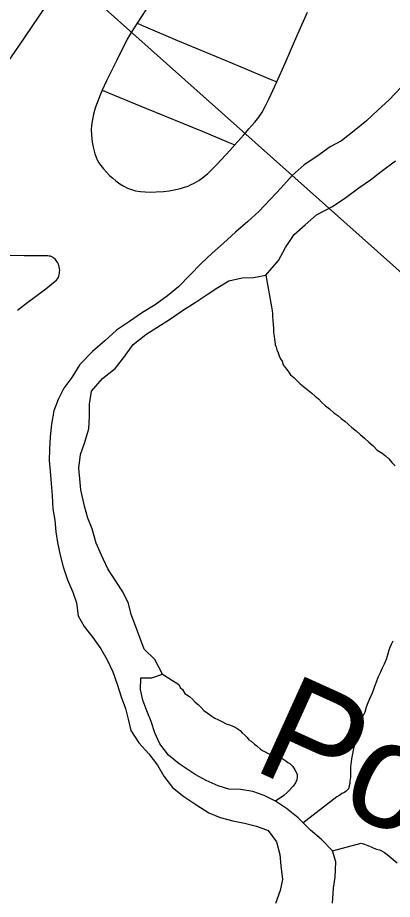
# Model space of a CAD drawing. Extents: x 2.1 to 73.9, y 4 to 26.
# Drawn here: x 48.4553 to 48.6226, y 21.8095 to 22.2029 of the extents above; entities that cross this region are included whole.
import ezdxf

# ---------------------------------------------------------------- set-up
doc = ezdxf.new("R2010")
doc.units = 0
for name, color, linetype in [('GM_X_City_Street', 7, 'Continuous'), ('GM_X_Major_River', 7, 'Continuous'), ('GM_X_Minor_River', 7, 'Continuous'), ('GM_X_Minor_River_Text', 7, 'Continuous'), ('GM_X_State_Route', 7, 'Continuous'), ('SH_Text', 7, 'Continuous')]:
    doc.layers.add(name, color=color, linetype=linetype)

msp = doc.modelspace()

# ---------------------------------------------------------------- linework, layer by layer
at = {"layer": 'GM_X_City_Street'}
for points in [[(48.51255, 22.20638), (48.50858, 22.20044), (48.5059, 22.19625), (48.50421, 22.19328), (48.50295, 22.19079), (48.50059, 22.18608), (48.49954, 22.18382), (48.49495, 22.17466), (48.49308, 22.17051), (48.49291, 22.17014), (48.49094, 22.16529), (48.48993, 22.16248), (48.4892, 22.15979), (48.48864, 22.15737), (48.48828, 22.15491), (48.48815, 22.15275), (48.48823, 22.1506), (48.48861, 22.14724), (48.48911, 22.14453), (48.48976, 22.14215), (48.49028, 22.14066), (48.49082, 22.1395), (48.49158, 22.13816), (48.49249, 22.13685), (48.49354, 22.13544), (48.49492, 22.13391), (48.49634, 22.13249), (48.49772, 22.13123), (48.49918, 22.13006), (48.50092, 22.12879), (48.50267, 22.12771), (48.5043, 22.12683), (48.50608, 22.12618), (48.5079, 22.12567), (48.51008, 22.12531), (48.51226, 22.1251), (48.51455, 22.12502), (48.51709, 22.1251), (48.52036, 22.12536), (48.52286, 22.12565), (48.52588, 22.12616), (48.52806, 22.1267), (48.53025, 22.12732), (48.53142, 22.12772), (48.53252, 22.12825), (48.53408, 22.12903), (48.53616, 22.13023), (48.53786, 22.13144), (48.54017, 22.1334), (48.54156, 22.13463), (48.54438, 22.13748), (48.55007, 22.14365), (48.55221, 22.14608), (48.55622, 22.15065), (48.5585, 22.15319), (48.56118, 22.15621), (48.56289, 22.15841), (48.56443, 22.16073), (48.56593, 22.16345), (48.56742, 22.16653), (48.57094, 22.17427), (48.57472, 22.1826), (48.58043, 22.19561), (48.58462, 22.20528)], [(48.50858, 22.20044), (48.51132, 22.19927), (48.52672, 22.1927), (48.54825, 22.18368), (48.56808, 22.17546), (48.57094, 22.17427)], [(48.49308, 22.17051), (48.49591, 22.16934), (48.51287, 22.16235), (48.5377, 22.15216), (48.54932, 22.14728), (48.55221, 22.14608)], [(48.45521, 22.07243), (48.4593, 22.07549), (48.46785, 22.0819), (48.47208, 22.08524), (48.47262, 22.08578), (48.47303, 22.08629), (48.47335, 22.08686), (48.47362, 22.08756), (48.47381, 22.08815), (48.47396, 22.0888), (48.47404, 22.08944), (48.47407, 22.09009), (48.47399, 22.09095), (48.47388, 22.09165), (48.47372, 22.09232), (48.47348, 22.09294), (48.47318, 22.0935), (48.47281, 22.0941), (48.47248, 22.09453), (48.47216, 22.0949), (48.47165, 22.09542), (48.47111, 22.09582), (48.47054, 22.09614), (48.46995, 22.09638), (48.4693, 22.09652), (48.46874, 22.09657), (48.45821, 22.09663), (48.4432, 22.09695)]]:
    msp.add_lwpolyline(points, dxfattribs=at)
at = {"layer": 'GM_X_Major_River'}
for points in [[(48.62646, 22.17191), (48.62118, 22.16617), (48.61613, 22.16157), (48.61106, 22.15677), (48.60621, 22.15292), (48.59982, 22.14797), (48.59482, 22.14527), (48.58882, 22.14088), (48.58322, 22.13724), (48.57777, 22.13245), (48.57288, 22.1269), (48.56819, 22.1219), (48.56292, 22.11636), (48.55805, 22.11193), (48.55261, 22.10715), (48.54716, 22.10218), (48.54211, 22.09776), (48.53724, 22.09315), (48.53217, 22.08798), (48.52709, 22.08281), (48.52224, 22.07877), (48.51663, 22.07475), (48.51104, 22.0713), (48.50524, 22.06728), (48.49944, 22.06346), (48.49419, 22.05867), (48.48875, 22.05388), (48.48309, 22.04816), (48.47952, 22.04237), (48.47597, 22.03754), (48.47336, 22.03249), (48.47151, 22.02741), (48.4704, 22.02156), (48.46987, 22.01589), (48.46952, 22.01039), (48.46938, 22.00527), (48.46981, 22.00052), (48.47023, 21.995), (48.47065, 21.98968), (48.47105, 21.98379), (48.47186, 21.97864), (48.47228, 21.97351), (48.47309, 21.96874), (48.47426, 21.96302), (48.47563, 21.95786), (48.47756, 21.95211), (48.47987, 21.94655), (48.48163, 21.94175), (48.48223, 21.93604), (48.48494, 21.93123), (48.48878, 21.92638), (48.49243, 21.92134), (48.49532, 21.91633), (48.49783, 21.91095), (48.49976, 21.90558), (48.5015, 21.89984), (48.50344, 21.89467), (48.50463, 21.88989), (48.50582, 21.88492), (48.50945, 21.87932), (48.51387, 21.87446), (48.51771, 21.86942), (48.5206, 21.86441), (48.52444, 21.85937), (48.52945, 21.85543), (48.53521, 21.85148), (48.54062, 21.84811)], [(48.54963, 21.85867), (48.54475, 21.86014), (48.53951, 21.86256), (48.53446, 21.86516), (48.52739, 21.86991), (48.52257, 21.87384), (48.51873, 21.87888), (48.51659, 21.88387), (48.51484, 21.88885), (48.51289, 21.89365), (48.51113, 21.89844), (48.51012, 21.90321), (48.51027, 21.90833), (48.5152, 21.90838), (48.51998, 21.90996), (48.51656, 21.9165), (48.51176, 21.92119), (48.50788, 21.93154), (48.50594, 21.93653), (48.50475, 21.9415), (48.50224, 21.94669), (48.49915, 21.95152), (48.49551, 21.95693), (48.49265, 21.96308), (48.49034, 21.96846), (48.48862, 21.97477), (48.48667, 21.97956), (48.48511, 21.98492), (48.48342, 21.99217), (48.48299, 21.99712), (48.48255, 22.00187), (48.48329, 22.00793), (48.48514, 22.013), (48.48702, 22.0194), (48.48737, 22.02508), (48.48733, 22.03039), (48.48826, 22.03625), (48.49315, 22.04181), (48.49878, 22.0464), (48.5027, 22.05122), (48.50685, 22.05699), (48.51247, 22.06158), (48.51749, 22.06467), (48.52347, 22.06849), (48.52927, 22.0725), (48.53448, 22.07577), (48.53989, 22.07942), (48.54472, 22.08251), (48.54954, 22.08542), (48.55545, 22.08677), (48.56058, 22.08701), (48.5661, 22.088), (48.57178, 22.09448), (48.57479, 22.10028), (48.57874, 22.10605), (48.5836, 22.11047), (48.58866, 22.11489), (48.59578, 22.11868), (48.60177, 22.12269), (48.60757, 22.12689), (48.61279, 22.13054), (48.61763, 22.1342), (48.62402, 22.13896)], [(48.5958, 21.80788), (48.59636, 21.81451), (48.59707, 21.81942), (48.59726, 21.82625), (48.59588, 21.83122), (48.5909, 21.83629), (48.58609, 21.8404), (48.58056, 21.84587), (48.57536, 21.85), (48.57034, 21.85336), (48.56529, 21.85578), (48.56022, 21.85762), (48.55475, 21.85853), (48.54963, 21.85867)], [(48.54062, 21.84811), (48.54568, 21.84607), (48.55132, 21.84459), (48.5566, 21.84349), (48.56187, 21.84221), (48.56713, 21.84017), (48.57078, 21.83513), (48.57233, 21.82959), (48.57275, 21.82445), (48.57353, 21.81836), (48.57244, 21.81346), (48.57039, 21.80763)]]:
    msp.add_lwpolyline(points, dxfattribs=at)
at = {"layer": 'GM_X_Minor_River'}
for points in [[(48.56606, 22.08799), (48.56861, 22.07378), (48.56895, 22.07206), (48.56911, 22.07092), (48.56908, 22.06959), (48.56922, 22.06769), (48.56936, 22.06598), (48.56951, 22.06426), (48.56946, 22.06236), (48.5698, 22.06065), (48.56996, 22.0595), (48.57012, 22.05836), (48.57028, 22.05703), (48.57063, 22.05588), (48.57098, 22.05473), (48.57152, 22.05339), (48.57206, 22.05204), (48.57259, 22.0507), (48.57332, 22.04954), (48.57385, 22.04801), (48.57477, 22.04685), (48.57551, 22.04588), (48.57625, 22.04491), (48.57716, 22.04356), (48.57865, 22.04238), (48.57995, 22.04102), (48.58143, 22.03946), (48.58664, 22.03534), (48.58813, 22.03398), (48.58962, 22.0328), (48.5911, 22.03124), (48.59277, 22.02968), (48.59444, 22.02831), (48.59649, 22.02655), (48.59817, 22.02536), (48.59965, 22.024), (48.60133, 22.02282), (48.60282, 22.02145), (48.60449, 22.02008), (48.60635, 22.01851), (48.60821, 22.01694), (48.61007, 22.01519), (48.61211, 22.01343), (48.61398, 22.01186), (48.61582, 22.00991), (48.61807, 22.00853), (48.61956, 22.00735), (48.62105, 22.00598), (48.62234, 22.00443), (48.62382, 22.00287)], [(48.62141, 21.92184), (48.621, 21.92072), (48.62058, 21.91902), (48.61976, 21.91657), (48.61895, 21.9145), (48.61795, 21.91263), (48.61714, 21.91056), (48.61614, 21.90849), (48.61532, 21.90643), (48.6145, 21.90398), (48.61349, 21.90153), (48.61249, 21.89928), (48.61168, 21.89721), (48.61087, 21.89533), (48.61024, 21.89307), (48.60924, 21.89101), (48.60863, 21.88931), (48.60822, 21.888), (48.60781, 21.88687), (48.6074, 21.88555), (48.60697, 21.88385), (48.60635, 21.88178), (48.60592, 21.8797), (48.60549, 21.87781), (48.60507, 21.87611), (48.60484, 21.87441), (48.6044, 21.87214), (48.60418, 21.87082), (48.60396, 21.86968), (48.60394, 21.86873), (48.60387, 21.86627), (48.60385, 21.86513), (48.60382, 21.86399), (48.60358, 21.86228), (48.60356, 21.86115), (48.60334, 21.8602), (48.60293, 21.85888), (48.60215, 21.85795), (48.60118, 21.85722), (48.60003, 21.85668), (48.59906, 21.85594), (48.59771, 21.85522), (48.58257, 21.84358)], [(48.62281, 21.92466), (48.62201, 21.92316), (48.62141, 21.92184)], [(48.51998, 21.90996), (48.52717, 21.90543), (48.5279, 21.90408), (48.52882, 21.90311), (48.52992, 21.90137), (48.53198, 21.89999), (48.53328, 21.89882), (48.53457, 21.89746), (48.53588, 21.89647), (48.53717, 21.89511), (48.53847, 21.89375), (48.53996, 21.89276), (48.54089, 21.89198), (48.54201, 21.89119), (48.54332, 21.8904), (48.54464, 21.8898), (48.54651, 21.8888), (48.54838, 21.8878), (48.55027, 21.88718), (48.5514, 21.88678), (48.55234, 21.88637), (48.55458, 21.8848), (48.5555, 21.88382), (48.5568, 21.88265), (48.55773, 21.88168), (48.55846, 21.88071), (48.55959, 21.88011), (48.56107, 21.87874), (48.562, 21.87796), (48.56368, 21.87659), (48.56461, 21.876), (48.56574, 21.8754), (48.56705, 21.8746), (48.56874, 21.87399), (48.56969, 21.87378), (48.57138, 21.87317), (48.57232, 21.87276), (48.57326, 21.87255), (48.57494, 21.87137), (48.57587, 21.87058), (48.57681, 21.87018), (48.57811, 21.86882), (48.5792, 21.86708), (48.58011, 21.86535), (48.58009, 21.8644), (48.57986, 21.86289), (48.57926, 21.86157), (48.57827, 21.86008), (48.57592, 21.85748), (48.57417, 21.85581), (48.57034, 21.85336)], [(48.59588, 21.83122), (48.60859, 21.83462), (48.6101, 21.8342), (48.6116, 21.83359), (48.61311, 21.83299), (48.61423, 21.83239), (48.61555, 21.83198), (48.61687, 21.83156), (48.618, 21.83096), (48.61912, 21.83037), (48.62024, 21.82958), (48.62471, 21.82586)]]:
    msp.add_lwpolyline(points, dxfattribs=at)
at = {"layer": 'GM_X_State_Route'}
msp.add_lwpolyline([(48.33859, 22.01844), (48.35231, 22.03858), (48.35788, 22.04663), (48.3645, 22.05625), (48.37194, 22.06727), (48.37441, 22.07083), (48.37953, 22.07838), (48.38162, 22.08142), (48.38247, 22.08259), (48.38518, 22.08659), (48.38923, 22.09253), (48.39088, 22.09482), (48.39251, 22.09717), (48.39552, 22.1015), (48.41105, 22.12385), (48.41939, 22.13634), (48.42888, 22.15057), (48.43371, 22.15776), (48.43675, 22.1623), (48.44857, 22.17961), (48.4558, 22.19018), (48.46183, 22.19892), (48.46746, 22.20726)], dxfattribs=at)
at = {"layer": 'SH_Text'}
msp.add_lwpolyline([(48.98583, 22.0812), (47.89355, 22.74171), (48.98583, 21.76911)], close=True, dxfattribs=at)

# ---------------------------------------------------------------- texts
at = {"layer": 'GM_X_Minor_River_Text'}
msp.add_text('Powell', height=0.047373, rotation=335.6205, dxfattribs=at).set_placement((48.55916, 21.86784))

doc.saveas('drawing.dxf')
